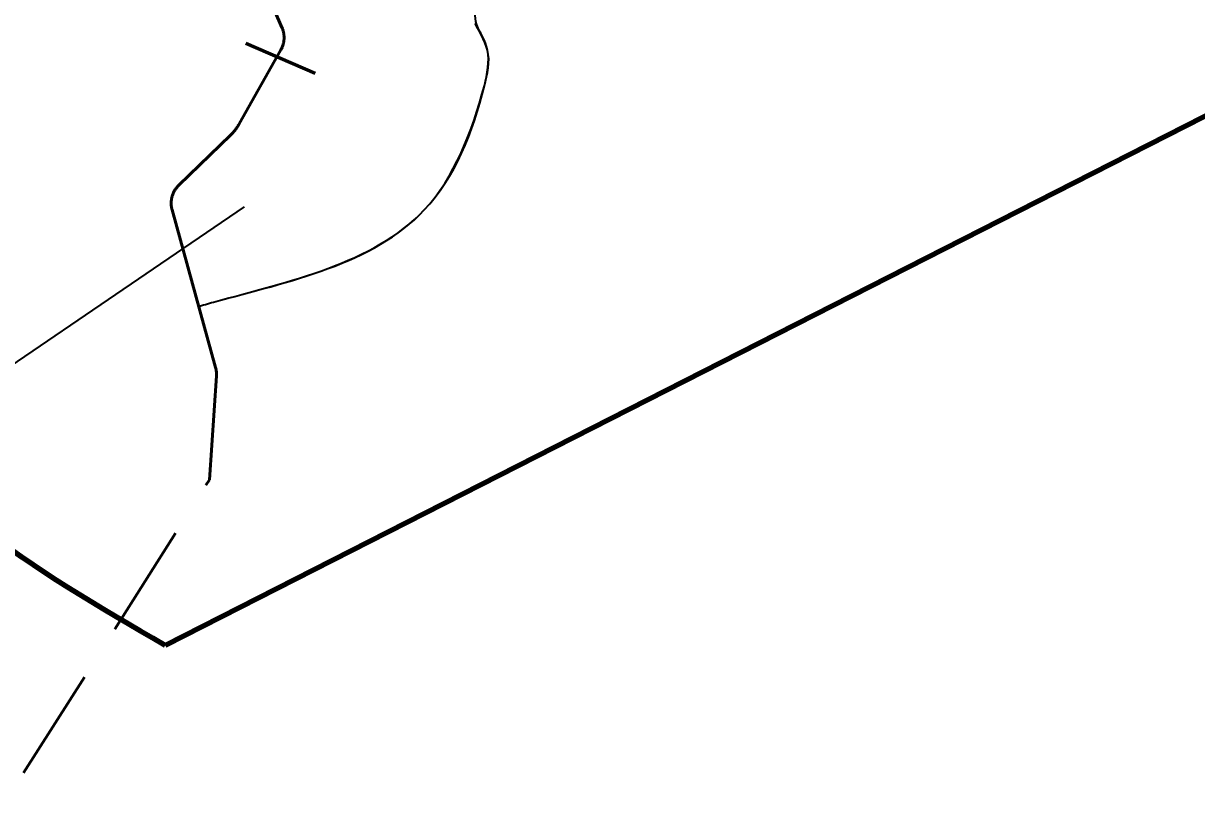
# Model space of a CAD drawing. Extents: x 553962 to 842807, y 8883888 to 9032388.
# Drawn here: x 743353 to 748006, y 8939450 to 8942503 of the extents above; entities that cross this region are included whole.
import ezdxf

# ---------------------------------------------------------------- set-up
doc = ezdxf.new("R2010")
doc.units = 0
doc.header["$LTSCALE"] = 150
doc.linetypes.add('MEDIUM_DASHED', pattern=[4.5, 3, -1.5])
for name, color, linetype, lineweight in [('20', 7, 'Continuous', 35), ('40', 7, 'Continuous', 60), ('60', 7, 'Continuous', 53), ('9', 7, 'Continuous', 90)]:
    doc.layers.add(name, color=color, linetype=linetype, lineweight=lineweight)

msp = doc.modelspace()

# ---------------------------------------------------------------- linework, layer by layer
at = {"layer": '20'}
for points in [[(744301.2, 8942666.3), (744378.5, 8942486.8), (744379.1, 8942485.5), (744380.1, 8942482.8), (744381.1, 8942480.2), (744382, 8942477.5), (744382.8, 8942474.8), (744383.5, 8942472.1), (744384.2, 8942469.3), (744384.8, 8942466.6), (744385.3, 8942463.8), (744385.7, 8942461), (744386.1, 8942458.2), (744386.3, 8942455.4), (744386.5, 8942452.5), (744386.6, 8942449.7), (744386.7, 8942446.9), (744386.6, 8942444.1), (744386.5, 8942441.2), (744386.3, 8942438.4), (744386, 8942435.6), (744385.6, 8942432.8), (744385.2, 8942430), (744384.6, 8942427.2), (744384, 8942424.5), (744383.3, 8942421.7), (744382.6, 8942419), (744381.8, 8942416.3), (744380.8, 8942413.6), (744379.8, 8942411), (744378.8, 8942408.3), (744377.7, 8942405.8), (744376.4, 8942403.2), (744375.2, 8942400.7), (744373.8, 8942398.2), (744208.9, 8942105.3), (744208, 8942103.8), (744206, 8942100.3), (744203.9, 8942096.9), (744201.7, 8942093.6), (744199.5, 8942090.2), (744197.2, 8942087), (744194.8, 8942083.7), (744192.4, 8942080.6), (744189.9, 8942077.4), (744187.4, 8942074.3), (744184.8, 8942071.3), (744182.1, 8942068.3), (744179.4, 8942065.4), (744176.6, 8942062.6), (744173.7, 8942059.7), (743969.5, 8941862.1), (743967.8, 8941860.4), (743965.8, 8941858.3), (743963.9, 8941856.2), (743962.1, 8941854.1), (743960.3, 8941851.9), (743958.6, 8941849.6), (743956.9, 8941847.3), (743955.3, 8941845), (743953.8, 8941842.6), (743952.4, 8941840.2), (743951, 8941837.7), (743949.7, 8941835.2), (743948.5, 8941832.7), (743947.3, 8941830.1), (743946.2, 8941827.5), (743945.2, 8941824.8), (743944.3, 8941822.2), (743943.4, 8941819.5), (743942.6, 8941816.8)], [(744301.2, 8942666.3), (744378.5, 8942486.8), (744379.1, 8942485.5), (744380.1, 8942482.8), (744381.1, 8942480.2), (744382, 8942477.5), (744382.8, 8942474.8), (744383.5, 8942472.1), (744384.2, 8942469.3), (744384.8, 8942466.6), (744385.3, 8942463.8), (744385.7, 8942461), (744386.1, 8942458.2), (744386.3, 8942455.4), (744386.5, 8942452.5), (744386.6, 8942449.7), (744386.7, 8942446.9), (744386.6, 8942444.1), (744386.5, 8942441.2), (744386.3, 8942438.4), (744386, 8942435.6), (744385.6, 8942432.8), (744385.2, 8942430), (744384.6, 8942427.2), (744384, 8942424.5), (744383.3, 8942421.7), (744382.6, 8942419), (744381.8, 8942416.3), (744380.8, 8942413.6), (744379.8, 8942411), (744378.8, 8942408.3), (744377.7, 8942405.8), (744376.4, 8942403.2), (744375.2, 8942400.7), (744373.8, 8942398.2), (744208.9, 8942105.3), (744208, 8942103.8), (744206, 8942100.3), (744203.9, 8942096.9), (744201.7, 8942093.6), (744199.5, 8942090.2), (744197.2, 8942087), (744194.8, 8942083.7), (744192.4, 8942080.6), (744189.9, 8942077.4), (744187.4, 8942074.3), (744184.8, 8942071.3), (744182.1, 8942068.3), (744179.4, 8942065.4), (744176.6, 8942062.6), (744173.7, 8942059.7), (743969.5, 8941862.1), (743967.8, 8941860.4), (743965.8, 8941858.3), (743963.9, 8941856.2), (743962.1, 8941854.1), (743960.3, 8941851.9), (743958.6, 8941849.6), (743956.9, 8941847.3), (743955.3, 8941845), (743953.8, 8941842.6), (743952.4, 8941840.2), (743951, 8941837.7), (743949.7, 8941835.2), (743948.5, 8941832.7), (743947.3, 8941830.1), (743946.2, 8941827.5), (743945.2, 8941824.8), (743944.3, 8941822.2), (743943.4, 8941819.5), (743942.6, 8941816.8)], [(743942.6, 8941816.8), (743941.9, 8941814), (743941.3, 8941811.2), (743940.7, 8941808.5), (743940.2, 8941805.7), (743939.8, 8941802.9), (743939.5, 8941800.1), (743939.3, 8941797.3), (743939.1, 8941794.4), (743939.1, 8941791.6), (743939.1, 8941788.8), (743939.1, 8941786), (743939.3, 8941783.1), (743939.5, 8941780.3), (743939.9, 8941777.5), (743940.3, 8941774.7), (743940.7, 8941771.9), (743941.3, 8941769.1), (743941.9, 8941766.4), (743942.7, 8941763.7), (744047.6, 8941383.4)], [(743942.6, 8941816.8), (743941.9, 8941814), (743941.3, 8941811.2), (743940.7, 8941808.5), (743940.2, 8941805.7), (743939.8, 8941802.9), (743939.5, 8941800.1), (743939.3, 8941797.3), (743939.1, 8941794.4), (743939.1, 8941791.6), (743939.1, 8941788.8), (743939.1, 8941786), (743939.3, 8941783.1), (743939.5, 8941780.3), (743939.9, 8941777.5), (743940.3, 8941774.7), (743940.7, 8941771.9), (743941.3, 8941769.1), (743941.9, 8941766.4), (743942.7, 8941763.7), (744047.6, 8941383.4), (744043.2, 8941380.5)]]:
    msp.add_lwpolyline(points, dxfattribs=at)
for points in [[(744043.2, 8941380.5), (744107.2, 8941398.4), (744943, 8941763.7), (745181.3, 8942255.8), (745193.4, 8942397.7), (745147.4, 8942510.9), (745532.1, 8942800.7), (745704, 8943018.1), (745762.9, 8943076.9), (745779.8, 8943092.9)], [(744043.2, 8941380.5), (744107.2, 8941398.4), (744943, 8941763.7), (745181.3, 8942255.8), (745193.4, 8942397.7), (745144.3, 8942502.8)], [(744043.2, 8941380.5), (744107.2, 8941398.4), (744943, 8941763.7), (745181.3, 8942255.8), (745193.4, 8942397.7), (745144.3, 8942502.8)]]:
    msp.add_spline(points, degree=3, dxfattribs=at)
at = {"layer": '40'}
msp.add_line((744235.4, 8942425.3), (744510.7, 8942306), dxfattribs=at)
at = {"layer": '40', "lineweight": 35}
msp.add_lwpolyline([(744228.2, 8941775.7), (742786.9, 8940795), (740746.1, 8940795)], dxfattribs=at)
at = {"layer": '60', "linetype": 'MEDIUM_DASHED'}
msp.add_line((743353.6, 8939532), (744090.6, 8940694), dxfattribs=at)
at = {"layer": '60'}
for points in [[(743942.6, 8941816.8), (743943.4, 8941819.5), (743944.3, 8941822.2), (743945.2, 8941824.8), (743946.2, 8941827.5), (743947.3, 8941830.1), (743948.5, 8941832.7), (743949.7, 8941835.2), (743951, 8941837.7), (743952.4, 8941840.2), (743953.8, 8941842.6), (743955.3, 8941845), (743956.9, 8941847.3), (743958.6, 8941849.6), (743960.3, 8941851.9), (743962.1, 8941854.1), (743963.9, 8941856.2), (743965.8, 8941858.3), (743967.8, 8941860.4), (743969.5, 8941862.1), (744173.7, 8942059.7), (744176.6, 8942062.6), (744179.4, 8942065.4), (744182.1, 8942068.3), (744184.8, 8942071.3), (744187.4, 8942074.3), (744189.9, 8942077.4), (744192.4, 8942080.6), (744194.8, 8942083.7), (744197.2, 8942087), (744199.5, 8942090.2), (744201.7, 8942093.6), (744203.9, 8942096.9), (744206, 8942100.3), (744208, 8942103.8), (744208.9, 8942105.3), (744373.8, 8942398.2), (744375.2, 8942400.7), (744376.4, 8942403.2), (744377.7, 8942405.8), (744378.8, 8942408.3), (744379.8, 8942411), (744380.8, 8942413.6), (744381.8, 8942416.3), (744382.6, 8942419), (744383.3, 8942421.7), (744384, 8942424.5), (744384.6, 8942427.2), (744385.2, 8942430), (744385.6, 8942432.8), (744386, 8942435.6), (744386.3, 8942438.4), (744386.5, 8942441.2), (744386.6, 8942444.1), (744386.7, 8942446.9), (744386.6, 8942449.7), (744386.5, 8942452.5), (744386.3, 8942455.4), (744386.1, 8942458.2), (744385.7, 8942461), (744385.3, 8942463.8), (744384.8, 8942466.6), (744384.2, 8942469.3), (744383.5, 8942472.1), (744382.8, 8942474.8), (744382, 8942477.5), (744381.1, 8942480.2), (744380.1, 8942482.8), (744379.1, 8942485.5), (744378.5, 8942486.8), (744265.9, 8942748.1)], [(744090.6, 8940694), (744118.5, 8941105.6), (744118.6, 8941108.4), (744118.7, 8941111.3), (744118.7, 8941114.1), (744118.6, 8941116.9), (744118.4, 8941119.7), (744118.2, 8941122.6), (744117.8, 8941125.4), (744117.5, 8941128.2), (744117, 8941130.9), (744116.4, 8941133.7), (744115.8, 8941136.5), (744115.1, 8941139), (743942.7, 8941763.7), (743941.9, 8941766.4), (743941.3, 8941769.1), (743940.7, 8941771.9), (743940.3, 8941774.7), (743939.9, 8941777.5), (743939.5, 8941780.3), (743939.3, 8941783.1), (743939.1, 8941786), (743939.1, 8941788.8), (743939.1, 8941791.6), (743939.1, 8941794.4), (743939.3, 8941797.3), (743939.5, 8941800.1), (743939.8, 8941802.9), (743940.2, 8941805.7), (743940.7, 8941808.5), (743941.3, 8941811.2), (743941.9, 8941814), (743942.6, 8941816.8)]]:
    msp.add_lwpolyline(points, dxfattribs=at)
at = {"layer": '9'}
msp.add_lwpolyline([(760739.9, 8939450.1), (758705.7, 8940260.8), (758249.4, 8940131.7), (757970.6, 8940028.8), (750978.7, 8943631.9), (743914.7, 8940037.6)], dxfattribs=at)
msp.add_lwpolyline([(760739.9, 8939450.1), (758705.7, 8940260.8), (758249.4, 8940131.7), (757970.6, 8940028.8), (750978.7, 8943631.9), (743914.7, 8940037.6)], dxfattribs=at)
for points in [[(743914.7, 8940037.6), (742675.2, 8941159), (742317.7, 8942267.2), (741308, 8942564.7), (740014, 8942114.2), (737849.4, 8942996.8)], [(743914.7, 8940037.6), (742675.2, 8941159), (742317.7, 8942267.2), (741308, 8942564.7), (740014, 8942114.2), (737849.6, 8942996.8)]]:
    msp.add_spline(points, degree=3, dxfattribs=at)

doc.saveas('drawing.dxf')
